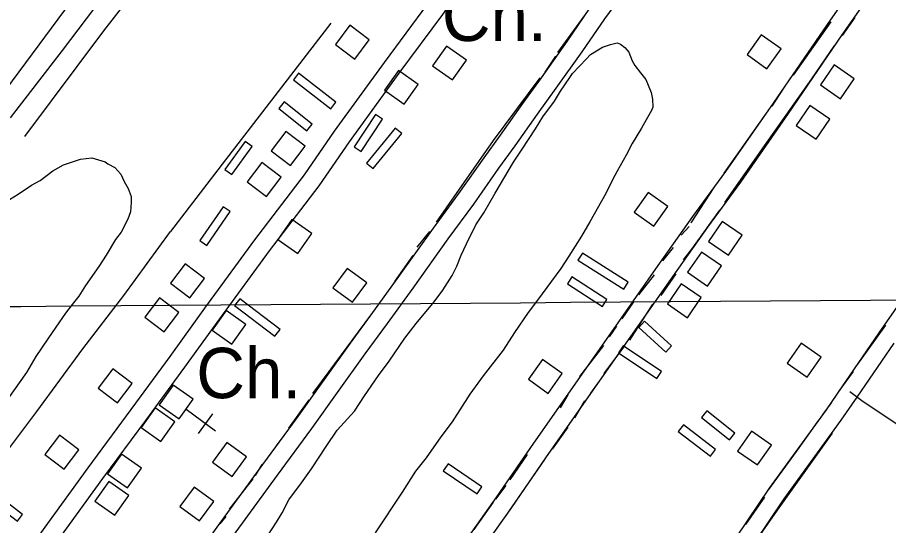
# Model space of a CAD drawing. Extents: x 3535183 to 3573198, y 534952 to 560562.
# Drawn here: x 3547982 to 3549418, y 546115 to 546953 of the extents above; entities that cross this region are included whole.
import ezdxf

# ---------------------------------------------------------------- set-up
doc = ezdxf.new("R2010")
doc.units = 0
for name, color, linetype in [('V-BLDG-OTLN', 7, 'Continuous'), ('V-DTCH-CNTR', 7, 'Continuous'), ('V-GRID-MAJR', 7, 'Continuous'), ('V-ROAD-CNTR', 7, 'Continuous'), ('V-SITE-OTLN', 7, 'Continuous'), ('V-SITE-OTLN-IDEN', 7, 'Continuous'), ('V-SITE-VEGE', 7, 'Continuous'), ('V-TOPO-SHOR', 7, 'Continuous')]:
    doc.layers.add(name, color=color, linetype=linetype)

msp = doc.modelspace()

# ---------------------------------------------------------------- linework, layer by layer
at = {"layer": 'V-BLDG-OTLN'}
for points in [[(3548537.813886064, 546883.807206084), (3548561.9498377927, 546915.705142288), (3548530.052901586, 546939.8410940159), (3548505.9169498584, 546907.94415781)], [(3549217.5845265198, 546868.1552373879), (3549240.742480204, 546900.7711721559), (3549208.127545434, 546923.9281258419), (3549184.9695917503, 546891.313191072)], [(3548689.443582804, 546905.505162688), (3548666.3616289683, 546872.837228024), (3548699.03056363, 546849.7552741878), (3548722.111517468, 546882.4242088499)], [(3549328.538304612, 546874.2692251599), (3549305.9163498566, 546841.281291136), (3549338.9042838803, 546818.65933638), (3549361.5272386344, 546851.6472704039)], [(3548445.3620709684, 546860.8592519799), (3548436.76108817, 546849.8132740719), (3548498.3279650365, 546801.878369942), (3548506.927947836, 546812.9243478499)], [(3548609.9467417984, 546865.2862431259), (3548586.864787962, 546832.618308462), (3548619.5337226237, 546809.536354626), (3548642.614676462, 546842.2052892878)], [(3548421.6731183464, 546813.4983467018), (3548412.9231358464, 546802.5693685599), (3548458.839044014, 546765.8084420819), (3548467.589026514, 546776.7364202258)], [(3549288.3053850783, 546807.3673589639), (3549265.6834303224, 546774.3794249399), (3549298.671364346, 546751.7574701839), (3549321.2943191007, 546784.745404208)], [(3548583.843794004, 546784.9794037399), (3548572.181817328, 546792.7263882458), (3548536.845888, 546739.5374946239), (3548548.507864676, 546731.7895101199)], [(3548432.1420974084, 546708.4725567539), (3548456.278049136, 546740.3704929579), (3548424.3811129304, 546764.506444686), (3548400.2451612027, 546732.6095084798)], [(3548615.4487307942, 546761.0364516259), (3548604.6587523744, 546769.957433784), (3548557.267847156, 546712.63954842), (3548568.057825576, 546703.7195662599)], [(3548368.734224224, 546739.6554943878), (3548357.4222468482, 546747.90447789), (3548323.913313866, 546701.9535697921), (3548335.2252912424, 546693.705586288)], [(3548392.573176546, 546657.32965904), (3548416.709128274, 546689.227595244), (3548384.812192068, 546713.3635469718), (3548360.6762403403, 546681.4666107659)], [(3549031.207899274, 546608.3197570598), (3549054.3658529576, 546640.935691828), (3549021.750918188, 546664.092645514), (3548998.5929645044, 546631.4777107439)], [(3548282.328397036, 546584.898803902), (3548293.8063740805, 546576.8828199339), (3548332.67129635, 546632.5367086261), (3548321.1933193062, 546640.5526925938)], [(3548434.224093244, 546619.3547349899), (3548411.1421394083, 546586.6868003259), (3548443.81107407, 546563.60484649), (3548466.8920279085, 546596.273781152)], [(3549143.682674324, 546616.41974086), (3549121.0607195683, 546583.4318068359), (3549154.0486535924, 546560.8098520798), (3549176.671608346, 546593.797786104)], [(3548913.466134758, 546564.0958455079), (3548905.9621497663, 546552.2768691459), (3548981.293999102, 546504.4489648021), (3548988.7979840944, 546516.2689411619)], [(3549109.3707429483, 546565.4728427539), (3549086.748788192, 546532.48490873), (3549119.736722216, 546509.862953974), (3549142.35967697, 546542.8508879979)], [(3548265.965429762, 546490.2189932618), (3548290.10138149, 546522.116929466), (3548258.204445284, 546546.2528811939), (3548234.068493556, 546514.355944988)], [(3548534.1468933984, 546483.018007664), (3548557.8208460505, 546515.2599431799), (3548525.577910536, 546538.932895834), (3548501.904957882, 546506.6909603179)], [(3548896.081169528, 546524.961923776), (3548888.5021846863, 546513.1909473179), (3548946.177069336, 546476.057021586), (3548953.75505418, 546487.8289980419)], [(3549076.046809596, 546513.26494717), (3549053.42485484, 546480.277013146), (3549086.412788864, 546457.6550583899), (3549109.035743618, 546490.642992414)], [(3548223.5925145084, 546434.1011054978), (3548247.728466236, 546465.999041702), (3548215.8315300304, 546490.1349934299), (3548191.6955783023, 546458.2380572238)], [(3548406.1521493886, 546426.91511987), (3548414.66113237, 546438.0330976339), (3548348.3672649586, 546488.7699961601), (3548339.859281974, 546477.652018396)], [(3548325.8143100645, 546469.5740345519), (3548302.732356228, 546436.9060998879), (3548335.40129089, 546413.8241460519), (3548358.482244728, 546446.493080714)], [(3549050.568860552, 546400.8561719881), (3549060.006841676, 546411.1961513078), (3549015.630930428, 546451.696070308), (3549006.1929493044, 546441.3560909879)], [(3549283.730394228, 546359.6442544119), (3549306.7123482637, 546392.382188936), (3549273.9744137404, 546415.3651429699), (3549250.9914597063, 546382.626208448)], [(3548980.5910005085, 546411.1581513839), (3548972.811016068, 546399.518174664), (3549035.938889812, 546357.3222590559), (3549043.7188742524, 546368.962235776)], [(3548856.9302478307, 546332.8423080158), (3548880.0882015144, 546365.458242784), (3548847.473266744, 546388.61519647), (3548824.31531306, 546356.0002616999)], [(3548146.5526685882, 546317.028339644), (3548170.6886203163, 546348.926275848), (3548138.79168411, 546373.062227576), (3548114.655732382, 546341.1652913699)], [(3548238.7034842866, 546346.6002804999), (3548215.62153045, 546313.932345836), (3548248.290465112, 546290.8503919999), (3548271.37141895, 546323.5193266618)], [(3548208.7855441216, 546309.121355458), (3548185.7035902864, 546276.453420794), (3548218.3725249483, 546253.3714669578), (3548241.453478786, 546286.04040162)], [(3549118.3327250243, 546304.046365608), (3549109.6397424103, 546293.0723875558), (3549156.0566495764, 546256.3054610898), (3549164.748632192, 546267.279439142)], [(3549079.725802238, 546281.2354112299), (3549071.193819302, 546270.13543343), (3549124.325713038, 546229.2935151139), (3549132.8576959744, 546240.3934929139)], [(3548058.83684402, 546208.07555755), (3548082.9727957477, 546239.9734937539), (3548051.075859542, 546264.109445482), (3548026.939907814, 546232.2125092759)], [(3549201.89955789, 546214.843544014), (3549224.881511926, 546247.5814785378), (3549192.143577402, 546270.5644325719), (3549169.1606233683, 546237.82549805)], [(3548335.7262902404, 546196.0295816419), (3548359.4002428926, 546228.271517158), (3548327.157307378, 546251.944469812), (3548303.484354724, 546219.7025342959)], [(3548153.440654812, 546232.8665079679), (3548130.3587009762, 546200.198573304), (3548163.027635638, 546177.116619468), (3548186.108589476, 546209.7855541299)], [(3548691.8325780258, 546216.6665403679), (3548683.958593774, 546205.09056352), (3548739.623482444, 546167.2256392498), (3548747.497466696, 546178.8016160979)], [(3548132.702696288, 546187.7845981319), (3548109.6207424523, 546155.1166634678), (3548142.289677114, 546132.0347096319), (3548165.370630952, 546164.7036442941)], [(3548281.6603983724, 546122.5137286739), (3548305.334351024, 546154.7556641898), (3548273.09141551, 546178.428616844), (3548249.418462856, 546146.1866813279)], [(3547942.640076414, 546169.654634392), (3547934.1610933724, 546158.513656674), (3547981.833998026, 546122.233729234), (3547990.3119810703, 546133.3737069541)]]:
    msp.add_lwpolyline(points, close=True, dxfattribs=at)
at = {"layer": 'V-DTCH-CNTR'}
msp.add_lwpolyline([(3550628.599, 545477.115), (3550619.399, 545483.191), (3550408.974, 545621.616), (3550136.602, 545800.654), (3549900.078, 545961.807), (3549697.468, 546099.934), (3549499.166, 546237.029), (3549376.177, 546319.091), (3549353.946, 546335.184)], dxfattribs=at)
at = {"layer": 'V-GRID-MAJR'}
msp.add_spline([(3539332.196, 546413.546), (3544607.59, 546451.528), (3549882.9790000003, 546490.277), (3555158.363, 546529.794), (3560433.741, 546570.077), (3565709.113, 546611.128), (3570984.478, 546652.946), (3570984.4790000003, 546652.946)], degree=3, dxfattribs=at)
at = {"layer": 'V-ROAD-CNTR'}
for points in [[(3549783.041704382, 548504.4160939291), (3549676.2483654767, 548359.9102986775), (3549570.7261328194, 548220.7900862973), (3549457.8287207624, 548069.131272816), (3549430.3328471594, 548030.6729593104), (3549356.36985163, 547927.2213055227), (3549237.3433229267, 547764.3969719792), (3549120.078693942, 547605.6293842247), (3548994.683870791, 547436.3661645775), (3548915.5001872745, 547331.7870946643), (3548821.3448767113, 547200.6992652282), (3548722.7327036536, 547067.173452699), (3548658.0825510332, 546975.2546100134), (3548586.309997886, 546878.4398919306), (3548504.0948974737, 546765.1129905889), (3548454.2684570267, 546692.88091683), (3548372.5587542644, 546586.0334537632), (3548290.3825383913, 546473.5932306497), (3548233.1855404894, 546393.6366002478), (3548168.76162086, 546306.1616820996), (3548097.797847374, 546210.0570062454), (3548026.7198947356, 546112.1378610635), (3547956.6228417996, 546013.5106141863)], [(3549446.212507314, 548001.3016637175), (3549380.68214837, 547909.6446944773), (3549261.5186770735, 547746.6330280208), (3549144.197306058, 547587.7886157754), (3549018.696129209, 547418.3818354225), (3548939.6458127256, 547313.9789053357), (3548845.5951232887, 547183.0367347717), (3548747.071296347, 547049.630547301), (3548682.405448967, 546957.6893899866), (3548610.5020021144, 546860.6981080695), (3548528.5871025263, 546747.7850094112), (3548478.5455429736, 546675.2410831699), (3548396.587245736, 546568.0685462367), (3548314.693461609, 546456.0147693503), (3548257.464459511, 546376.0133997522), (3548192.90637914, 546288.3563179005), (3548122.0041526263, 546192.3349937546), (3548051.0861052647, 546094.6361389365), (3547980.8671582, 545995.8373858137), (3547872.1394453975, 545850.3866703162), (3547819.903982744, 545780.177415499), (3547795.303144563, 545743.1126472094)], [(3548458.708, 547425.961), (3548394.315, 547341.012), (3548320.732, 547244.174), (3548244.012, 547145.272), (3548148.426, 547021.307), (3548055.494, 546898.1140000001), (3547969.732, 546787.339)], [(3549592.472130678, 547279.3840076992), (3549546.1781156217, 547215.6793207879), (3549478.9003969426, 547121.3670949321), (3549416.9953023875, 547032.0079239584), (3549341.255378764, 546923.922574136), (3549252.4741141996, 546794.4823477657), (3549173.758756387, 546681.0314941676), (3549119.352340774, 546607.0017800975), (3549062.2092879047, 546526.2989962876), (3548977.2101990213, 546404.5724861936), (3548922.7100261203, 546327.1093977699), (3548852.5264376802, 546226.7077782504), (3548796.1031881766, 546144.9276755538), (3548727.7625887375, 546047.9041821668), (3548663.9471684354, 545955.0699349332), (3548577.1232799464, 545831.6465149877), (3548491.0980562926, 545706.4339117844), (3548407.035969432, 545587.2482677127), (3548358.1477241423, 545516.7238256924), (3548328.5015903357, 545472.4011305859), (3548307.321710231, 545441.8655250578), (3548304.2971268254, 545437.1500624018)], [(3549392.3806976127, 547049.1580760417), (3549316.600621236, 546941.015425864), (3549227.7798858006, 546811.5176522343), (3549149.3432436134, 546698.4685058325), (3549095.021659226, 546624.5542199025), (3549037.6687120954, 546543.5550037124), (3548952.6438009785, 546421.7915138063), (3548898.1479738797, 546344.3346022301), (3548827.88556232, 546243.8202217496), (3548771.4928118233, 546162.0843244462), (3548703.1374112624, 546065.0398178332), (3548639.3168315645, 545972.1980650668), (3548552.4907200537, 545848.7714850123), (3548466.4759437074, 545723.5740882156), (3548382.450030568, 545604.4397322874), (3548333.350275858, 545533.6101743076), (3548303.7064096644, 545489.2908694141), (3548282.362289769, 545458.5184749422), (3548279.045256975, 545453.3470704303)], [(3548802.469556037, 546741.0772228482), (3548839.350386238, 546793.3383776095), (3548870.232045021, 546835.8516479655), (3548912.818285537, 546896.0136238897), (3548950.2122187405, 546950.4274866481), (3549000.88780285, 547019.7070441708)], [(3548303.750748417, 545437.1479971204), (3548380.866300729, 545385.4342164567), (3548483.9421566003, 545318.687433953), (3548512.8409548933, 545300.1816436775), (3548536.5215603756, 545285.4324056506), (3548556.5230529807, 545273.596677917), (3548570.5102374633, 545266.3563659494), (3548584.566178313, 545259.6212617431), (3548628.997336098, 545323.2177406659), (3548713.0859070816, 545444.9214114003), (3548779.817847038, 545543.0344677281), (3548876.55525556, 545676.4521805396), (3548934.959175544, 545765.9265862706), (3548992.3395613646, 545846.9645539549), (3549073.689447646, 545963.6456829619), (3549149.27571681, 546069.04126892), (3549221.5389941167, 546176.4553010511), (3549315.6145600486, 546305.7789421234), (3549341.571972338, 546343.6624101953), (3549402.490020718, 546432.5724824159), (3549529.1408932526, 546613.9917865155), (3549614.1730214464, 546734.9360856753), (3549701.7191342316, 546857.2861397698), (3549786.957232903, 546985.9544175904)], [(3548777.958443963, 546758.3747771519), (3548814.957613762, 546810.8036223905), (3548845.851954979, 546853.3343520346), (3548888.2117144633, 546913.1763761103), (3548925.7377812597, 546967.7825133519)], [(3547973.665250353, 545638.5706236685), (3547998.2314149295, 545678.812003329), (3548028.793129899, 545724.2438300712), (3548062.456952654, 545767.7032651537), (3548084.517623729, 545798.6346146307), (3548113.563793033, 545837.7833640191), (3548154.443885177, 545894.131222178), (3548200.32488951, 545960.7111473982), (3548225.7086990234, 545993.9593306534), (3548268.4850013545, 546053.3480893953), (3548318.309291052, 546122.2755417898), (3548386.0990605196, 546215.4367044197), (3548442.7494050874, 546292.7775830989), (3548485.142557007, 546351.8359254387), (3548530.8689473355, 546415.7175286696), (3548567.75505891, 546465.9197887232), (3548609.652463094, 546523.6761488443), (3548667.8044124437, 546604.9520427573), (3548709.705571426, 546662.2992523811), (3548751.2514384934, 546721.4277525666), (3548778.057225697, 546758.5130836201)], [(3548001.1062809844, 545625.945406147), (3548023.492585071, 545662.615996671), (3548053.124870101, 545706.6661699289), (3548086.537047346, 545749.8007348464), (3548108.778376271, 545780.9853853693), (3548137.752206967, 545820.0366359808), (3548178.9401148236, 545876.8087778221), (3548224.6131104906, 545943.0868526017), (3548249.807300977, 545976.0866693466), (3548292.812998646, 546035.7939106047), (3548342.5947089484, 546104.6624582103), (3548410.3289394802, 546197.7472955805), (3548467.0365949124, 546275.1664169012), (3548509.5254429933, 546334.3580745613), (3548555.1550526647, 546398.1044713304), (3548591.9849410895, 546448.2302112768), (3548633.9935369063, 546506.1398511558), (3548692.1155875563, 546587.3739572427), (3548734.0924285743, 546644.8247476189), (3548775.682561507, 546704.0162474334), (3548802.370774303, 546740.9389163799)], [(3549173.9162831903, 546051.9227310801), (3549246.1230058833, 546159.2526989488), (3549340.1234399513, 546288.4730578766), (3549366.3200276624, 546326.7055898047), (3549427.163979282, 546415.5075175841)]]:
    msp.add_lwpolyline(points, dxfattribs=at)
at = {"layer": 'V-SITE-OTLN'}
for p, q in [((3548259.8503216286, 546306.7226965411), (3548308.0877480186, 546271.0434632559)), ((3548280.1154873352, 546266.8580643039), (3548303.903286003, 546299.0167832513))]:
    msp.add_line(p, q, dxfattribs=at)
at = {"layer": 'V-SITE-VEGE'}
for points in [[(3548639.34, 546448.133), (3548668.917, 546483.828), (3548683.14, 546502.778), (3548698.4250000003, 546527.272), (3548706.039, 546542.841), (3548713.629, 546560.6240000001), (3548722.321, 546579.523), (3548737.541, 546610.66), (3548750.651, 546630.706), (3548769.183, 546662.981), (3548799.731, 546714.185), (3548813.936, 546735.349), (3548835.782, 546768.76), (3548847.7830000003, 546788.795), (3548867.485, 546814.434), (3548877.301, 546831.134), (3548892.6040000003, 546853.414), (3548896.972, 546860.094), (3548920.006, 546884.658), (3548926.588, 546891.361), (3548946.409, 546903.7170000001), (3548959.6550000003, 546908.263), (3548970.7060000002, 546910.576), (3548976.2600000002, 546908.411), (3548982.953, 546902.935), (3548989.665, 546895.2440000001), (3548995.329, 546880.9), (3548999.827, 546873.191), (3549008.793, 546861.0920000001), (3549017.7490000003, 546850.098), (3549026.793, 546829.1410000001), (3549029.105, 546818.09), (3549029.224, 546804.805), (3549027.059, 546799.25), (3549018.339, 546783.671), (3549010.708, 546770.316), (3548995.436, 546744.716), (3548985.6380000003, 546725.805), (3548970.3740000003, 546699.095), (3548962.754, 546684.634), (3548951.877, 546662.395), (3548925.722, 546615.657), (3548911.537, 546592.28), (3548890.7970000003, 546558.879), (3548877.688, 546538.835), (3548862.377, 546517.659), (3548839.403, 546486.453), (3548824.082, 546466.387), (3548801.128, 546432.966), (3548782.563, 546404.013), (3548749.723, 546361.6460000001), (3548727.846, 546331.557), (3548698.359, 546285.899), (3548679.755, 546261.3740000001), (3548655.703, 546226.836), (3548638.187, 546204.5380000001), (3548616.3510000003, 546170.019), (3548571.551, 546103.186)], [(3547968.7630000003, 546652.532), (3547983.079, 546661.514), (3548005.093, 546676.106), (3548019.416, 546683.985), (3548040.312, 546699.671), (3548057.937, 546709.794), (3548085.538, 546718.897), (3548104.339, 546721.279), (3548126.541, 546714.836), (3548131, 546711.551), (3548142.128, 546705.008), (3548152.1920000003, 546694.024), (3548157.8370000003, 546681.8960000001), (3548164.577, 546670.884), (3548169.123, 546657.637), (3548169.213, 546647.674), (3548168.245, 546632.164), (3548163.923, 546619.944), (3548153.04, 546598.813), (3548143.183, 546586.545), (3548127.911, 546560.943), (3548115.9, 546542.013), (3548094.0330000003, 546510.816), (3548083.119, 546493.005), (3548072.167, 546479.6190000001), (3548061.224, 546465.129), (3548044.828, 546441.731), (3548031.7060000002, 546422.791), (3548012.035, 546393.828), (3547996.772, 546367.12), (3547966.156, 546323.6680000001)], [(3548218.097, 545883.026), (3548236.752, 545902.013), (3548265.291, 545929.948), (3548281.698, 545952.241), (3548310.218, 545982.387), (3548326.676, 545999.144), (3548340.901, 546018.0920000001), (3548359.495, 546043.725), (3548370.409, 546061.536), (3548394.44, 546098.2880000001), (3548408.6350000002, 546120.56), (3548418.461, 546136.147), (3548429.344, 546157.278), (3548450.133, 546185.147), (3548466.534, 546208.544), (3548490.565, 546245.295), (3548509.15, 546272.034), (3548537.659, 546303.29), (3548554.039, 546328.903), (3548576.9930000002, 546362.324), (3548594.501, 546385.731), (3548620.736, 546423.608), (3548639.34, 546448.133)]]:
    msp.add_lwpolyline(points, dxfattribs=at)
at = {"layer": 'V-TOPO-SHOR'}
for p, q in [((3548916.305, 546955.326), (3548872.433, 546894.552)), ((3549362.507, 546952.502), (3549341.382, 546922.8640000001)), ((3549322.927, 546945.134), (3549260.623, 546857.221)), ((3548868.728, 546888.605), (3548851.207, 546862.308)), ((3549245.038, 546836.071), (3549225.649, 546806.367)), ((3549212.225, 546789.309), (3549146.494, 546695.701)), ((3548717.608, 546680.649), (3548672.255, 546615.15)), ((3549129.957, 546672.414), (3549092.257, 546614.011)), ((3549089.421, 546608.031), (3549076.092, 546593.576)), ((3548661.241, 546599.914), (3548640.247, 546573.7490000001)), ((3549062.889, 546573.381), (3549045.532, 546551.426)), ((3548633.642, 546560.085), (3548603.588, 546517.558)), ((3549067.321, 546529.73), (3549042.491, 546494.1460000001)), ((3549031.6180000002, 546528.474), (3549006.018, 546495.528)), ((3548997.742, 546483.666), (3548978.419, 546455.7)), ((3549028.904, 546479.875), (3548990.9960000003, 546420.436)), ((3548969.273, 546443.871), (3548957.548, 546425.873)), ((3549412.855, 546445.319), (3549366.933, 546380.9670000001)), ((3548948.049, 546411.628), (3548908.732, 546360.9400000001)), ((3548982.818, 546411.179), (3548948.75, 546365.767)), ((3549359.523, 546369.072), (3549335.662, 546336.06)), ((3548936.642, 546346.968), (3548926.816, 546333.294)), ((3548889.31, 546330.367), (3548876.328, 546309.1190000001)), ((3548461.997, 546322.218), (3548428.924, 546275.638)), ((3548916.77, 546320.631), (3548900.052, 546292.5650000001)), ((3549323.648, 546317.383), (3549309.898, 546298.77)), ((3548889.038, 546277.328), (3548863.307, 546240.908)), ((3548422.45, 546265.447), (3548407.799, 546246.002)), ((3548822.097, 546232.034), (3548793.5640000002, 546190.503)), ((3548384.904, 546215.56), (3548373.792, 546197.72)), ((3548850.4930000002, 546224), (3548786.048, 546129.911)), ((3548370.0870000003, 546191.773), (3548330.805, 546141.951)), ((3548787.123, 546181.18), (3548769.734, 546158.36)), ((3549213.382, 546161.544), (3549182.111, 546116.638)), ((3548766.0640000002, 546153.281), (3548734.177, 546108.21)), ((3548325.132, 546129.991), (3548315.348, 546117.563))]:
    msp.add_line(p, q, dxfattribs=at)
for points in [[(3548571.639, 547513.058), (3548473.165, 547386.486), (3548373.661, 547250.679), (3548281.829, 547133.713), (3548123.6780000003, 546930.558), (3547993.161, 546756.167)], [(3548409.589, 547427.395), (3548327.137, 547317.032), (3548222.609, 547174.893), (3548092.4250000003, 547009.809), (3547950.298, 546818.682)], [(3548498.634, 546943.1900000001), (3548324.8710000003, 546718.0210000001), (3548234.211, 546599.822)], [(3549327.664, 546905.122), (3549291.116, 546851.546), (3549213.003, 546741.0160000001), (3549147.449, 546647.576)], [(3548843.0300000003, 546853.053), (3548766.318, 546749.683), (3548717.608, 546680.649)], [(3549139.14, 546634.845), (3549094.878, 546572.862), (3549079.498, 546552.7490000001)], [(3547661.395, 545835.933), (3547700.6350000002, 545882.299), (3547737.384, 545933.5380000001), (3547806.068, 546026.6730000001), (3547839.8850000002, 546077.398), (3547897.526, 546146.446), (3547954.114, 546223.81), (3548013.6210000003, 546303.155), (3548089.56, 546406.145), (3548157.312, 546494.377), (3548234.211, 546599.822)], [(3548563.824, 546461.851), (3548495.3370000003, 546369.033), (3548468.471, 546332.407)], [(3549302.556, 546288.612), (3549270.177, 546242.979), (3549219.9560000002, 546174.34)], [(3549325.025, 546267.424), (3549237.301, 546144.214), (3549148.577, 546017.562), (3549054.4450000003, 545885.8960000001), (3548946.519, 545723.01), (3548839.819, 545580.951), (3548745.381, 545429.73), (3548722.398, 545391.371)]]:
    msp.add_lwpolyline(points, dxfattribs=at)

# ---------------------------------------------------------------- texts
at = {"layer": 'V-SITE-OTLN-IDEN'}
for p in [(3548681.6585983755, 546913.7481462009), (3548276.680408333, 546324.9473238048)]:
    msp.add_text('Ch.', height=82.99983200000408, dxfattribs=at).set_placement(p)

doc.saveas('drawing.dxf')
